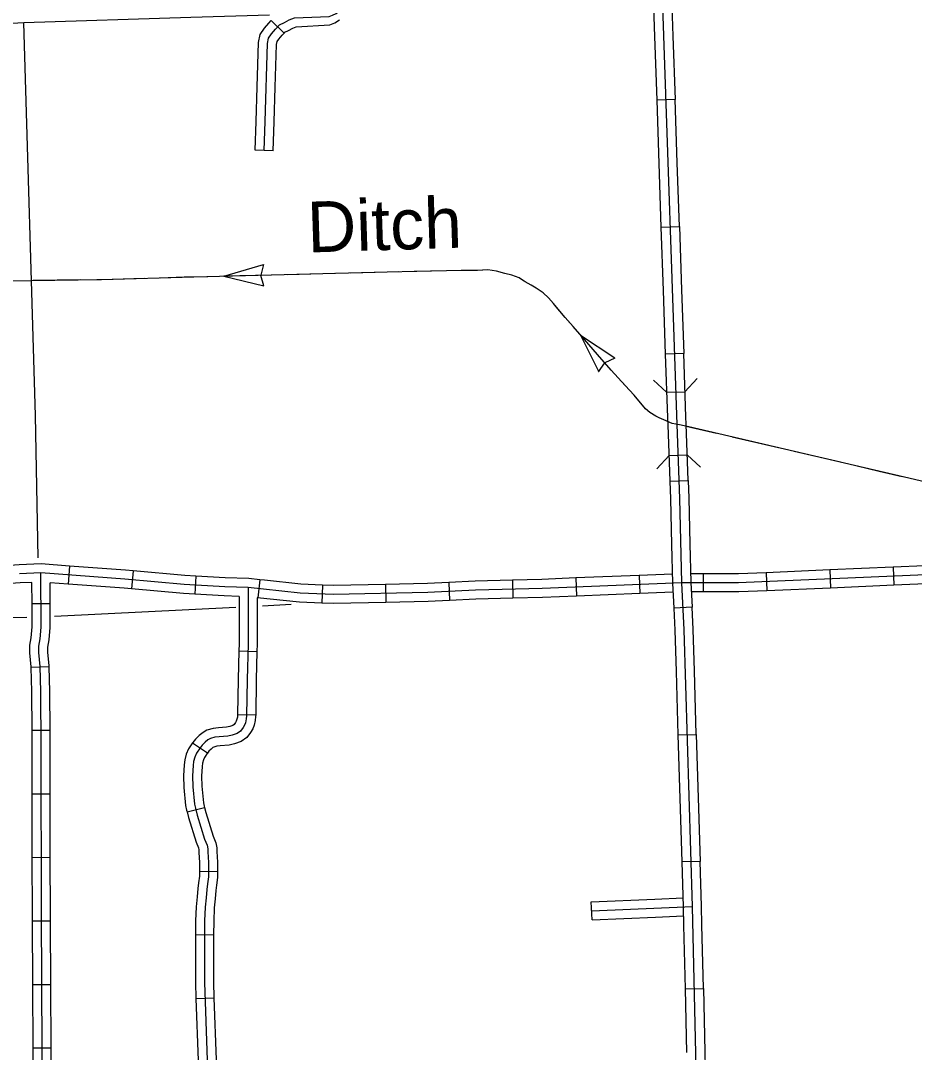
# Model space of a CAD drawing. Extents: x 1164457 to 1439835, y 1590918 to 1773502.
# Drawn here: x 1276072 to 1283501, y 1657327 to 1665903 of the extents above; entities that cross this region are included whole.
import ezdxf

# ---------------------------------------------------------------- set-up
doc = ezdxf.new("R2010")
doc.units = 0
for name, color, linetype in [('Level 1', 7, 'Continuous'), ('Level 31', 7, 'Continuous'), ('Level 32', 7, 'Continuous'), ('Level 38', 7, 'Continuous'), ('Level 43', 7, 'Continuous'), ('Level 45', 7, 'Continuous'), ('Level 5', 7, 'Continuous')]:
    doc.layers.add(name, color=color, linetype=linetype)

msp = doc.modelspace()

# ---------------------------------------------------------------- linework, layer by layer
at = {"layer": 'Level 1'}
msp.add_lwpolyline([(1278140, 1665949.1), (1277487.8, 1665928.8), (1276099.2, 1665884.4), (1274791.7, 1665812.8), (1273412.6, 1665744.3), (1270946.6, 1665629.1)], dxfattribs=at)
at = {"layer": 'Level 31'}
for p, q in [((1281511.4, 1665247.6), (1281361.5, 1665242.5)), ((1281397.4, 1664187.1), (1281547.3, 1664192.2)), ((1281397.4, 1664187.1), (1281397.4, 1664187.1)), ((1281583.2, 1663136.8), (1281433.2, 1663131.7)), ((1281471.3, 1662076.1), (1281621.2, 1662081.9)), ((1281653.3, 1661027.2), (1281503.5, 1661019.8)), ((1281538.4, 1659965.9), (1281688.3, 1659970.4)), ((1281719.8, 1658914.8), (1281569.8, 1658910.4)), ((1281569.8, 1658910.4), (1281569.8, 1658910.4)), ((1281597.1, 1657855.2), (1281747.1, 1657858.7))]:
    msp.add_line(p, q, dxfattribs=at)
for points in [[(1281343.6, 1665770.2), (1281335.2, 1666017.3), (1281485.1, 1666023.5)], [(1281936, 1650469.8), (1281780.5, 1654603.6), (1281779.7, 1654624.6), (1281733.5, 1655839.3), (1281708.4, 1656399.1), (1281687.8, 1657196), (1281655.9, 1658539.5), (1281587.4, 1660839.2), (1281568.2, 1661231.3), (1281551.9, 1661931), (1281528.2, 1662545.4), (1281410.1, 1666021.1)], [(1281485.1, 1666023.5), (1281493.5, 1665775.3)], [(1281361.5, 1665242.5), (1281343.6, 1665770.2)], [(1281493.5, 1665775.3), (1281511.4, 1665247.6)], [(1281379.4, 1664714.8), (1281361.5, 1665242.5)], [(1281529.4, 1664719.9), (1281511.4, 1665247.6)], [(1281547.3, 1664192.2), (1281529.4, 1664719.9)], [(1281397.4, 1664187.1), (1281379.4, 1664714.8)], [(1281415.3, 1663659.4), (1281397.4, 1664187.1)], [(1281547.3, 1664192.2), (1281565.2, 1663664.5)], [(1281433.2, 1663131.7), (1281415.3, 1663659.4)], [(1281565.2, 1663664.5), (1281583.2, 1663136.8)], [(1281451.2, 1662604), (1281433.2, 1663131.7)], [(1281601.1, 1662609.1), (1281583.2, 1663136.8)], [(1281441.8, 1662813.5), (1281591.7, 1662818.6)], [(1281471.3, 1662076.1), (1281453.3, 1662542.6), (1281451.2, 1662604)], [(1281621.2, 1662081.9), (1281603.2, 1662548.1), (1281601.1, 1662609.1)], [(1281463.1, 1662287.3), (1281613, 1662293.1)], [(1281485.8, 1661549.4), (1281477, 1661928.7), (1281471.3, 1662076.1)], [(1281621.2, 1662081.9), (1281626.9, 1661933.3), (1281635.7, 1661552.9)], [(1281503.5, 1661019.8), (1281493.2, 1661228.6), (1281485.8, 1661549.4)], [(1281635.7, 1661552.9), (1281643.2, 1661234), (1281653.3, 1661027.2)], [(1281522.7, 1660493.7), (1281512.5, 1660836.3), (1281503.5, 1661019.8)], [(1281672.6, 1660498.1), (1281662.4, 1660842.2), (1281653.3, 1661027.2)], [(1281538.4, 1659965.9), (1281522.7, 1660493.7)], [(1281688.3, 1659970.4), (1281672.6, 1660498.1)], [(1281554.1, 1659438.1), (1281538.4, 1659965.9)], [(1281688.3, 1659970.4), (1281704.1, 1659442.6)], [(1281569.8, 1658910.4), (1281554.1, 1659438.1)], [(1281704.1, 1659442.6), (1281719.8, 1658914.8)], [(1281584.6, 1658383), (1281581, 1658537.5), (1281569.8, 1658910.4)], [(1281734.6, 1658386.6), (1281730.9, 1658541.5), (1281719.8, 1658914.8)], [(1281597.1, 1657855.2), (1281584.6, 1658383)], [(1281747.1, 1657858.7), (1281734.6, 1658386.6)], [(1281747.1, 1657858.7), (1281759.6, 1657330.9)], [(1281609.6, 1657327.3), (1281597.1, 1657855.2)], [(1281759.6, 1657330.9), (1281762.7, 1657197.8), (1281773, 1656803.2)]]:
    msp.add_lwpolyline(points, dxfattribs=at)
at = {"layer": 'Level 32'}
for p, q in [((1276478.6, 1661369.5), (1276467.5, 1661219.9)), ((1277006.3, 1661329.3), (1276992.7, 1661179.9)), ((1281213.9, 1661291.8), (1281220, 1661142)), ((1281744.5, 1661304.3), (1281744.8, 1661154.3)), ((1282269.3, 1661314.5), (1282275.6, 1661164.7)), ((1282796.8, 1661336.8), (1282803.1, 1661187)), ((1283324.3, 1661359.1), (1283330.7, 1661209.3)), ((1277529.7, 1661285), (1277521.5, 1661135.2)), ((1278060.4, 1661255.1), (1278044.8, 1661105.9)), ((1278582.2, 1661211.4), (1278575, 1661061.6)), ((1279104.6, 1661217.2), (1279108.1, 1661067.3)), ((1279630.6, 1661233.7), (1279637.6, 1661083.9)), ((1280159.7, 1661252.2), (1280163.7, 1661102.3)), ((1280686.4, 1661270.3), (1280692.5, 1661120.4)), ((1276317.1, 1661056), (1276167.1, 1661055.4)), ((1277886, 1660664.2), (1278035.9, 1660659.7)), ((1276310.4, 1660531.5), (1276160.5, 1660527.6)), ((1277875.8, 1660134.9), (1278025.8, 1660133.3)), ((1276316.9, 1660001.9), (1276166.9, 1660001.3)), ((1277500.4, 1659899.7), (1277624.7, 1659815.7)), ((1276318.1, 1659473.8), (1276168.1, 1659473.5)), ((1277455.2, 1659326.4), (1277600.7, 1659363)), ((1276319.1, 1658945.8), (1276169.1, 1658945.5)), ((1277558.2, 1658833.3), (1277708.1, 1658831.2)), ((1276320.3, 1658418), (1276170.3, 1658417.2)), ((1277526.4, 1658306.1), (1277676.4, 1658305.5)), ((1276323, 1657890), (1276173, 1657889.3)), ((1277529.5, 1657775.2), (1277679.4, 1657780.5)), ((1276325.7, 1657362), (1276175.7, 1657361.3))]:
    msp.add_line(p, q, dxfattribs=at)
for points in [[(1276478.6, 1661369.5), (1276242.4, 1661387), (1276058.8, 1661380.3), (1275940.2, 1661370.8)], [(1283851.9, 1661381.4), (1283324.3, 1661359.1)], [(1284244.5, 1661323), (1282039.9, 1661229.8), (1281676, 1661229.2), (1281568.2, 1661231.3), (1280406.8, 1661183.8), (1279852.4, 1661169), (1279456.9, 1661150.5), (1278672.4, 1661132), (1278395.3, 1661145.4), (1278092.1, 1661176.4), (1277962.5, 1661189.9), (1277768.7, 1661196.7), (1277432.3, 1661215.2), (1276938.7, 1661260.2), (1276241, 1661311.9), (1276063.2, 1661305.4)], [(1276323.7, 1654195.1), (1276259.6, 1655634.9), (1276245, 1658484), (1276242.4, 1659858.9), (1276240.7, 1660326.7), (1276235.3, 1660535.3), (1276223.7, 1660651.5), (1276224.6, 1660703.4), (1276235.5, 1660764.7), (1276242.9, 1660860.8), (1276241, 1661311.9)], [(1277006.3, 1661329.3), (1276944.9, 1661334.9), (1276478.6, 1661369.5)], [(1277529.7, 1661285), (1277437.8, 1661290), (1277006.3, 1661329.3)], [(1281213.9, 1661291.8), (1280686.4, 1661270.3)], [(1281491.5, 1661303.2), (1281213.9, 1661291.8)], [(1281744.5, 1661304.3), (1281676.7, 1661304.2), (1281641.5, 1661304.9)], [(1282269.3, 1661314.5), (1282038.3, 1661304.8), (1281744.5, 1661304.3)], [(1282796.8, 1661336.8), (1282269.3, 1661314.5)], [(1283324.3, 1661359.1), (1282796.8, 1661336.8)], [(1276166.3, 1661234.1), (1276067.5, 1661230.5), (1275952.2, 1661221.3)], [(1276167.1, 1661055.4), (1276166.3, 1661234.1)], [(1276317.1, 1661056), (1276316.4, 1661231.1)], [(1276467.5, 1661219.9), (1276316.4, 1661231.1)], [(1276992.7, 1661179.9), (1276932.5, 1661185.4), (1276467.5, 1661219.9)], [(1278060.4, 1661255.1), (1277967.8, 1661264.8), (1277772, 1661271.6), (1277529.7, 1661285)], [(1278582.2, 1661211.4), (1278400.9, 1661220.2), (1278099.8, 1661251), (1278060.4, 1661255.1)], [(1279104.6, 1661217.2), (1278673.3, 1661207), (1278582.2, 1661211.4)], [(1279630.6, 1661233.7), (1279454.3, 1661225.4), (1279104.6, 1661217.2)], [(1280159.7, 1661252.2), (1279849.7, 1661243.9), (1279630.6, 1661233.7)], [(1280686.4, 1661270.3), (1280404.3, 1661258.7), (1280159.7, 1661252.2)], [(1283330.7, 1661209.3), (1282803.1, 1661187)], [(1283858.2, 1661231.6), (1283330.7, 1661209.3)], [(1277521.5, 1661135.2), (1277426.9, 1661140.4), (1276992.7, 1661179.9)], [(1277962.5, 1661189.9), (1277962.7, 1660721.6), (1277953.9, 1660425.8), (1277950.7, 1660125.3), (1277947.5, 1660099.5), (1277940.1, 1660067.1), (1277933.4, 1660047.4), (1277921.8, 1660027.9), (1277899, 1659997.8), (1277871.2, 1659977.4), (1277830.1, 1659963.6), (1277794.1, 1659956.2), (1277723.6, 1659950.8), (1277686.9, 1659946), (1277649.5, 1659934.9), (1277629.6, 1659923.8), (1277605.6, 1659905.3), (1277581.4, 1659881.7), (1277563.5, 1659859.1), (1277533.5, 1659814.8), (1277519.6, 1659781.5), (1277510.4, 1659745.4), (1277506.7, 1659711.2), (1277501.2, 1659625.4), (1277504.5, 1659534.7), (1277518, 1659389.3), (1277525.1, 1659356), (1277539.1, 1659300.3), (1277601.7, 1659100.1), (1277622.3, 1659049.1), (1277627.4, 1659018.4), (1277629.1, 1658992.8), (1277634.2, 1658906.3), (1277632.5, 1658786.5), (1277625.7, 1658726.8), (1277620.6, 1658680.7), (1277614.1, 1658612.3), (1277605.2, 1658532.9), (1277601.8, 1658420.4), (1277599.8, 1657909), (1277622.8, 1657261.4)], [(1277887.6, 1661117.5), (1277765.3, 1661121.8), (1277521.5, 1661135.2)], [(1277887.6, 1661117.5), (1277887.7, 1660722.7), (1277886, 1660664.2)], [(1280692.5, 1661120.4), (1280409.4, 1661108.8), (1280163.7, 1661102.3)], [(1281220, 1661142), (1280692.5, 1661120.4)], [(1281495, 1661153.2), (1281220, 1661142)], [(1281744.8, 1661154.3), (1281647.1, 1661154.2)], [(1282275.6, 1661164.7), (1282041.6, 1661154.8), (1281744.8, 1661154.3)], [(1282803.1, 1661187), (1282275.6, 1661164.7)], [(1276160.5, 1660527.6), (1276160.4, 1660530.6), (1276148.6, 1660648.4), (1276149.7, 1660710.7), (1276161, 1660774.2), (1276167.9, 1660863.6), (1276167.1, 1661055.4)], [(1276310.4, 1660531.5), (1276310.2, 1660540), (1276298.7, 1660654.6), (1276299.4, 1660696.1), (1276310, 1660755.2), (1276317.9, 1660858.1), (1276317.1, 1661056)], [(1278037.6, 1661106.6), (1278037.7, 1660720.5), (1278035.9, 1660659.7)], [(1278575, 1661061.6), (1278389.7, 1661070.5), (1278037.6, 1661106.6)], [(1279108.1, 1661067.3), (1278671.5, 1661057), (1278575, 1661061.6)], [(1279637.6, 1661083.9), (1279459.5, 1661075.5), (1279108.1, 1661067.3)], [(1280163.7, 1661102.3), (1279855.2, 1661094), (1279637.6, 1661083.9)], [(1277886, 1660664.2), (1277879, 1660427.3), (1277875.8, 1660134.9)], [(1278035.9, 1660659.7), (1278028.9, 1660424.3), (1278025.8, 1660133.3)], [(1276166.9, 1660001.3), (1276165.7, 1660325.6), (1276160.5, 1660527.6)], [(1276316.9, 1660001.9), (1276315.7, 1660327.8), (1276310.4, 1660531.5)], [(1277875.8, 1660134.9), (1277875.8, 1660130.4), (1277873.5, 1660112.5), (1277867.8, 1660087.5), (1277864.9, 1660079), (1277859.5, 1660069.9), (1277845.8, 1660051.8), (1277836.3, 1660044.8), (1277810.5, 1660036.1), (1277783.6, 1660030.6), (1277715.9, 1660025.4), (1277671.3, 1660019.6), (1277620.2, 1660004.5), (1277588.2, 1659986.6), (1277556.3, 1659962.1), (1277525.5, 1659932), (1277503, 1659903.5), (1277500.5, 1659899.7)], [(1278025.8, 1660133.3), (1278025.7, 1660120.3), (1278021.4, 1660086.4), (1278012.3, 1660046.7), (1278001.9, 1660015.7), (1277984, 1659985.9), (1277952.2, 1659943.8), (1277906.2, 1659910.1), (1277849.7, 1659891), (1277804.5, 1659881.8), (1277731.3, 1659876.2), (1277702.5, 1659872.4), (1277678.8, 1659865.4), (1277671, 1659861), (1277654.8, 1659848.6), (1277637.2, 1659831.4), (1277624.1, 1659814.8), (1277624.7, 1659815.6)], [(1276168.1, 1659473.5), (1276167.4, 1659858.7), (1276166.9, 1660001.3)], [(1276318.1, 1659473.8), (1276317.4, 1659859.1), (1276316.9, 1660001.9)], [(1277500.4, 1659899.7), (1277467.2, 1659850.5), (1277448.3, 1659805.3), (1277436.4, 1659758.8), (1277432, 1659717.6), (1277426.2, 1659626.4), (1277429.7, 1659529.8), (1277443.8, 1659378), (1277452, 1659339.1), (1277455.2, 1659326.4)], [(1277624.7, 1659815.7), (1277599.8, 1659779), (1277590.9, 1659757.6), (1277584.4, 1659732), (1277581.4, 1659704.8), (1277576.3, 1659624.4), (1277579.4, 1659539.5), (1277592.3, 1659400.6), (1277598.2, 1659372.9), (1277600.7, 1659363)], [(1276169.1, 1658945.5), (1276168.1, 1659473.5)], [(1276319.1, 1658945.8), (1276318.1, 1659473.8)], [(1277455.2, 1659326.4), (1277466.9, 1659280), (1277531.1, 1659074.9), (1277549.6, 1659028.7), (1277552.8, 1659009.7), (1277554.2, 1658988.1), (1277559.2, 1658904.7), (1277558.2, 1658833.3)], [(1277600.7, 1659363), (1277611.3, 1659320.7), (1277672.4, 1659125.3), (1277694.9, 1659069.5), (1277702, 1659027), (1277703.9, 1658997.5), (1277709.2, 1658908), (1277708.1, 1658831.2)], [(1276170.3, 1658417.2), (1276170, 1658483.8), (1276169.1, 1658945.5)], [(1276320.3, 1658418), (1276320, 1658484.3), (1276319.1, 1658945.8)], [(1277558.2, 1658833.3), (1277557.6, 1658791.3), (1277551.1, 1658735.2), (1277546, 1658688.4), (1277539.5, 1658620), (1277530.3, 1658538.2), (1277526.8, 1658421.7), (1277526.4, 1658306.1)], [(1277708.1, 1658831.2), (1277707.4, 1658781.7), (1277700.2, 1658718.4), (1277695.2, 1658673.1), (1277688.7, 1658604.6), (1277680.1, 1658527.6), (1277676.8, 1658419.1), (1277676.4, 1658305.5)], [(1276173, 1657889.3), (1276170.3, 1658417.2)], [(1276323, 1657890), (1276320.3, 1658418)], [(1277526.4, 1658306.1), (1277524.8, 1657907.8), (1277529.5, 1657775.2)], [(1277676.4, 1658305.5), (1277674.8, 1657910.2), (1277679.4, 1657780.5)], [(1276175.7, 1657361.3), (1276173, 1657889.3)], [(1276325.7, 1657362), (1276323, 1657890)], [(1277529.5, 1657775.2), (1277547.9, 1657258.7), (1277548.3, 1657247.5)], [(1277679.4, 1657780.5), (1277697.8, 1657264), (1277698.2, 1657252.9)], [(1276178.4, 1656833.3), (1276175.7, 1657361.3)], [(1276328.4, 1656834), (1276325.7, 1657362)]]:
    msp.add_lwpolyline(points, dxfattribs=at)
at = {"layer": 'Level 38'}
for points in [[(1281694.1, 1662928.2), (1281591.7, 1662818.6)], [(1281441.8, 1662813.5), (1281332.2, 1662915.9)], [(1281361.2, 1662177.2), (1281463.1, 1662287.3)], [(1281613, 1662293.1), (1281723.1, 1662191.2)]]:
    msp.add_lwpolyline(points, dxfattribs=at)
at = {"layer": 'Level 43'}
for p, q in [((1277761, 1663778.1), (1278090.1, 1663875.2)), ((1278090.1, 1663875.2), (1278068.7, 1663786.4)), ((1277761, 1663778.1), (1278094.6, 1663697.6)), ((1278094.6, 1663697.6), (1278068.8, 1663785.2)), ((1280725.5, 1663290), (1280879, 1662983)), ((1280725.5, 1663290), (1281011.9, 1663100.9)), ((1281011.3, 1663098.2), (1280928.9, 1663058.9)), ((1280876.2, 1662982.8), (1280928, 1663058.1))]:
    msp.add_line(p, q, dxfattribs=at)
for points in [[(1284129.5, 1661941.8), (1281625.8, 1662525.4), (1281547.4, 1662543.1), (1281488.3, 1662553.5), (1281419.4, 1662584.9), (1281379.6, 1662600.3), (1281350.9, 1662615.8), (1281301.3, 1662644.7), (1281266.5, 1662675.5), (1281173, 1662789), (1281098.2, 1662871.6), (1280980.7, 1662997.3), (1280868.3, 1663129), (1280758.1, 1663253.2), (1280665, 1663359.7), (1280596.9, 1663435.2), (1280502.3, 1663550.6), (1280459.4, 1663597.9), (1280416.3, 1663640.3), (1280357.4, 1663679.3), (1280314.5, 1663704.4), (1280265.7, 1663732.5), (1280214.6, 1663764.1), (1280154, 1663786.2), (1280097.1, 1663802.1), (1280027.6, 1663819.8), (1279956.6, 1663831.6), (1279867.9, 1663825.7), (1279733.3, 1663827.2), (1279610.6, 1663822.8), (1279119.4, 1663812.2), (1277512.5, 1663771.9), (1276743.7, 1663749.7), (1275968.6, 1663738.8)], [(1278156.8, 1663788), (1277761, 1663778.1)], [(1278684.7, 1663801.3), (1278288.8, 1663791.4)], [(1279212.5, 1663814.2), (1279119.4, 1663812.2), (1278816.6, 1663804.6)], [(1279740.3, 1663827.1), (1279733.3, 1663827.2), (1279610.6, 1663822.8), (1279344.5, 1663817.1)], [(1280252.2, 1663740.8), (1280214.6, 1663764.1), (1280154, 1663786.2), (1280097.1, 1663802.1), (1280027.6, 1663819.8), (1279956.6, 1663831.6), (1279872.3, 1663826)], [(1276573.4, 1663747.3), (1276177.4, 1663741.7)], [(1277101.2, 1663760), (1276743.7, 1663749.7), (1276705.4, 1663749.1)], [(1277431.1, 1663769.5), (1277233.2, 1663763.8)], [(1277629, 1663774.8), (1277512.5, 1663771.9), (1277431.1, 1663769.5)], [(1280510.6, 1663540.4), (1280502.3, 1663550.6), (1280459.4, 1663597.9), (1280416.3, 1663640.3), (1280365.9, 1663673.7)], [(1280638.4, 1663389.2), (1280596.9, 1663435.2), (1280510.6, 1663540.4)], [(1280985.9, 1662991.7), (1280980.7, 1662997.3), (1280868.3, 1663129), (1280758.1, 1663253.2), (1280725.8, 1663290.2)], [(1281352, 1662615.2), (1281350.9, 1662615.8), (1281301.3, 1662644.7), (1281266.5, 1662675.5), (1281173, 1662789), (1281098.2, 1662871.6), (1281076.1, 1662895.3)], [(1281857.4, 1662471.4), (1281603.8, 1662530.5)], [(1282371.6, 1662351.5), (1281986, 1662441.4)], [(1282885.9, 1662231.7), (1282500.2, 1662321.6)], [(1283207.2, 1662156.8), (1283014.4, 1662201.7)], [(1283400.1, 1662111.8), (1283207.2, 1662156.8)]]:
    msp.add_lwpolyline(points, dxfattribs=at)
at = {"layer": 'Level 45'}
for p, q in [((1278263.1, 1665799.9), (1278154.2, 1665903)), ((1278172.1, 1664821.5), (1278022.1, 1664825.8)), ((1280821.8, 1658429.3), (1280815.5, 1658579.2))]:
    msp.add_line(p, q, dxfattribs=at)
for points in [[(1278097.1, 1664823.7), (1278103.9, 1665063.5), (1278124.2, 1665712.5), (1278133.5, 1665758.7), (1278157.5, 1665793.8), (1278190.8, 1665832.6), (1278224, 1665867.8), (1278264.7, 1665888.1), (1278305.4, 1665910.3), (1278347.9, 1665925.1), (1278636.2, 1665936.2), (1278663.9, 1665947.3), (1278695.3, 1665962), (1278721.5, 1665984.2)], [(1278038, 1665353.8), (1278049.5, 1665721), (1278062.9, 1665788.4), (1278097.9, 1665839.5), (1278135, 1665882.9), (1278154.2, 1665903)], [(1278263.1, 1665799.9), (1278269.4, 1665806.6), (1278299.4, 1665821.6), (1278335.8, 1665841.5), (1278361.9, 1665850.6), (1278642.6, 1665868.4), (1278684.4, 1665885.1), (1278723.8, 1665909.3)], [(1278187.9, 1665349.1), (1278199, 1665703.9), (1278204, 1665729), (1278217.1, 1665748.1), (1278246.5, 1665782.4), (1278263.1, 1665799.9)], [(1278022.1, 1664825.8), (1278028.9, 1665065.8), (1278038, 1665353.8)], [(1278172.1, 1664821.5), (1278178.9, 1665061.3), (1278187.9, 1665349.1)], [(1280815.5, 1658579.2), (1281343, 1658601.4)], [(1281343, 1658601.4), (1281578.8, 1658611.3)], [(1280818.7, 1658504.2), (1281655.9, 1658539.5)], [(1281349.4, 1658451.5), (1281582.8, 1658461.4)], [(1280821.8, 1658429.3), (1281349.4, 1658451.5)]]:
    msp.add_lwpolyline(points, dxfattribs=at)
at = {"layer": 'Level 5'}
for points in [[(1276218.2, 1661437.8), (1276196.1, 1662621.2), (1276099.2, 1665884.4)], [(1278081.7, 1661040), (1278320.7, 1661051.9)], [(1271720.8, 1660894.5), (1276123.5, 1660945.9)], [(1276354.3, 1660953.5), (1277859.7, 1661028.9)]]:
    msp.add_lwpolyline(points, dxfattribs=at)

# ---------------------------------------------------------------- texts
at = {"layer": 'Level 43'}
msp.add_text('Ditch', height=422, rotation=1.83551, dxfattribs=at).set_placement((1278460.3, 1663975.3))

doc.saveas('drawing.dxf')
